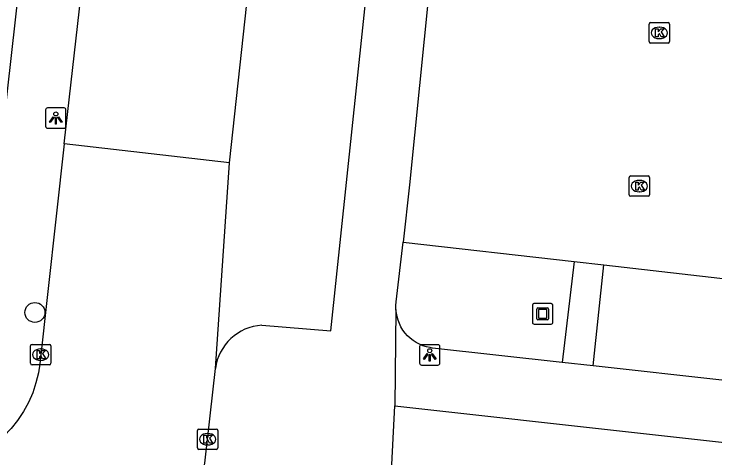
# Model space of a CAD drawing. Extents: x 161928 to 163055, y 386475 to 387428.
# Drawn here: x 162509.11 to 162543.45, y 386825.3 to 386847.08 of the extents above; entities that cross this region are included whole.
import ezdxf

# ---------------------------------------------------------------- set-up
doc = ezdxf.new("R2010")
doc.units = 0
for name, color, linetype in [('IMGEO_Boom', 7, 'Continuous'), ('IMGEO_Groenvoorziening', 7, 'Continuous'), ('IMGEO_Kolk', 7, 'Continuous'), ('IMGEO_Kunstobject', 7, 'Continuous'), ('IMGEO_Lichtpunt', 7, 'Continuous'), ('IMGEO_Rijbaan_lokaal_gesloten', 7, 'Continuous'), ('IMGEO_Rijbaan_lokaal_open', 7, 'Continuous'), ('IMGEO_Voetpad_open', 7, 'Continuous')]:
    doc.layers.add(name, color=color, linetype=linetype)

msp = doc.modelspace()

# ---------------------------------------------------------------- linework, layer by layer
at = {"layer": 'IMGEO_Boom'}
msp.add_circle((162510.137, 386832.44), 0.489, dxfattribs=at)
at = {"layer": 'IMGEO_Groenvoorziening'}
for points in [[(162528.171, 386835.895), (162536.548, 386834.938)], [(162538.007, 386834.772), (162547.524, 386833.685)]]:
    msp.add_lwpolyline(points, dxfattribs=at)
at = {"layer": 'IMGEO_Kolk'}
for p, q in [((162540.226, 386845.729), (162540.226, 386846.581)), ((162540.301, 386846.655), (162541.153, 386846.655)), ((162540.714, 386846.435), (162540.739, 386846.435)), ((162541.227, 386846.581), (162541.227, 386845.729)), ((162540.737, 386845.875), (162540.712, 386845.875)), ((162541.153, 386845.655), (162540.301, 386845.655)), ((162539.249, 386838.211), (162539.249, 386839.063)), ((162539.324, 386839.137), (162540.176, 386839.137)), ((162539.737, 386838.917), (162539.762, 386838.917)), ((162540.25, 386839.063), (162540.25, 386838.211)), ((162539.76, 386838.357), (162539.735, 386838.357)), ((162540.176, 386838.137), (162539.324, 386838.137)), ((162509.921, 386829.946), (162509.921, 386830.798)), ((162509.996, 386830.872), (162510.848, 386830.872)), ((162510.409, 386830.652), (162510.434, 386830.652)), ((162510.922, 386830.798), (162510.922, 386829.946)), ((162510.432, 386830.092), (162510.407, 386830.092)), ((162510.848, 386829.872), (162509.996, 386829.872)), ((162518.096, 386825.796), (162518.096, 386826.648)), ((162518.171, 386826.722), (162519.023, 386826.722)), ((162519.097, 386826.648), (162519.097, 386825.796)), ((162518.584, 386826.502), (162518.609, 386826.502)), ((162518.607, 386825.942), (162518.582, 386825.942)), ((162519.023, 386825.722), (162518.171, 386825.722))]:
    msp.add_line(p, q, dxfattribs=at)
for points in [[(162540.226, 386845.729), (162540.226, 386846.581)], [(162540.301, 386846.655), (162541.153, 386846.655)], [(162541.227, 386846.581), (162541.227, 386845.729)], [(162540.547, 386846.355), (162540.67, 386846.355), (162540.67, 386846.204), (162540.8, 386846.355), (162540.964, 386846.355), (162540.818, 386846.204), (162540.971, 386845.955), (162540.819, 386845.955), (162540.734, 386846.119), (162540.67, 386846.052), (162540.67, 386845.955), (162540.547, 386845.955), (162540.547, 386846.355)], [(162541.153, 386845.655), (162540.301, 386845.655)], [(162539.249, 386838.211), (162539.249, 386839.063)], [(162539.324, 386839.137), (162540.176, 386839.137)], [(162540.25, 386839.063), (162540.25, 386838.211)], [(162539.57, 386838.837), (162539.693, 386838.837), (162539.693, 386838.686), (162539.823, 386838.837), (162539.987, 386838.837), (162539.841, 386838.686), (162539.994, 386838.437), (162539.842, 386838.437), (162539.757, 386838.601), (162539.693, 386838.534), (162539.693, 386838.437), (162539.57, 386838.437), (162539.57, 386838.837)], [(162540.176, 386838.137), (162539.324, 386838.137)], [(162509.921, 386829.946), (162509.921, 386830.798)], [(162509.996, 386830.872), (162510.848, 386830.872)], [(162510.922, 386830.798), (162510.922, 386829.946)], [(162510.242, 386830.572), (162510.365, 386830.572), (162510.365, 386830.421), (162510.495, 386830.572), (162510.659, 386830.572), (162510.513, 386830.421), (162510.666, 386830.172), (162510.514, 386830.172), (162510.429, 386830.336), (162510.365, 386830.269), (162510.365, 386830.172), (162510.242, 386830.172), (162510.242, 386830.572)], [(162510.848, 386829.872), (162509.996, 386829.872)], [(162518.096, 386825.796), (162518.096, 386826.648)], [(162518.171, 386826.722), (162519.023, 386826.722)], [(162519.097, 386826.648), (162519.097, 386825.796)], [(162518.417, 386826.422), (162518.54, 386826.422), (162518.54, 386826.271), (162518.67, 386826.422), (162518.834, 386826.422), (162518.688, 386826.271), (162518.841, 386826.022), (162518.689, 386826.022), (162518.604, 386826.186), (162518.54, 386826.119), (162518.54, 386826.022), (162518.417, 386826.022), (162518.417, 386826.422)], [(162519.023, 386825.722), (162518.171, 386825.722)]]:
    msp.add_lwpolyline(points, dxfattribs=at)
for centre, start, end in [((162540.303, 386846.579), 91.552, 178.448), ((162540.303, 386846.579), 91.552, 178.448), ((162541.151, 386846.579), 1.552, 88.448), ((162541.151, 386846.579), 1.552, 88.448), ((162540.303, 386845.731), 181.552, 268.448), ((162540.303, 386845.731), 181.552, 268.448), ((162541.151, 386845.731), 271.552, 358.448), ((162541.151, 386845.731), 271.552, 358.448), ((162539.326, 386839.061), 91.552, 178.448), ((162539.326, 386839.061), 91.552, 178.448), ((162540.174, 386839.061), 1.552, 88.448), ((162540.174, 386839.061), 1.552, 88.448), ((162539.326, 386838.213), 181.552, 268.448), ((162539.326, 386838.213), 181.552, 268.448), ((162540.174, 386838.213), 271.552, 358.448), ((162540.174, 386838.213), 271.552, 358.448), ((162509.998, 386830.796), 91.552, 178.448), ((162509.998, 386830.796), 91.552, 178.448), ((162510.846, 386830.796), 1.552, 88.448), ((162510.846, 386830.796), 1.552, 88.448), ((162509.998, 386829.948), 181.552, 268.448), ((162509.998, 386829.948), 181.552, 268.448), ((162510.846, 386829.948), 271.552, 358.448), ((162510.846, 386829.948), 271.552, 358.448), ((162518.173, 386826.646), 91.552, 178.448), ((162518.173, 386826.646), 91.552, 178.448), ((162519.021, 386826.646), 1.552, 88.448), ((162519.021, 386826.646), 1.552, 88.448), ((162518.173, 386825.798), 181.552, 268.448), ((162518.173, 386825.798), 181.552, 268.448), ((162519.021, 386825.798), 271.552, 358.448), ((162519.021, 386825.798), 271.552, 358.448)]:
    msp.add_arc(centre, 0.0765, start, end, dxfattribs=at)
for centre, major_axis, ratio, start_param, end_param in [((162540.713, 386846.155), (-0.387, 0.002), 0.722429, 4.712389, 7.853982), ((162540.738, 386846.155), (-0.39, 0.002), 0.717154, 1.570796, 4.712389), ((162539.736, 386838.637), (-0.387, 0.002), 0.722429, 4.712389, 7.853982), ((162539.761, 386838.637), (-0.39, 0.002), 0.717154, 1.570796, 4.712389), ((162510.408, 386830.372), (-0.387, 0.002), 0.722429, 4.712389, 7.853982), ((162510.433, 386830.372), (-0.39, 0.002), 0.717154, 1.570796, 4.712389), ((162518.583, 386826.222), (-0.387, 0.002), 0.722429, 4.712389, 7.853982), ((162518.608, 386826.222), (-0.39, 0.002), 0.717154, 1.570796, 4.712389)]:
    msp.add_ellipse(centre, major_axis=major_axis, ratio=ratio, start_param=start_param, end_param=end_param, dxfattribs=at)
at = {"layer": 'IMGEO_Kunstobject'}
for p, q in [((162534.509, 386832.788), (162534.509, 386831.947)), ((162534.509, 386832.788), (162534.509, 386831.947)), ((162535.425, 386832.872), (162534.584, 386832.872)), ((162535.425, 386832.872), (162534.584, 386832.872)), ((162535.509, 386831.956), (162535.509, 386832.797)), ((162535.509, 386831.956), (162535.509, 386832.797)), ((162534.723, 386832.136), (162534.723, 386832.61)), ((162534.773, 386832.66), (162535.247, 386832.66)), ((162534.803, 386832.56), (162534.803, 386832.186)), ((162535.197, 386832.58), (162534.823, 386832.58)), ((162535.217, 386832.186), (162535.217, 386832.56)), ((162535.297, 386832.61), (162535.297, 386832.136)), ((162535.247, 386832.086), (162534.773, 386832.086)), ((162534.823, 386832.166), (162535.197, 386832.166)), ((162534.593, 386831.872), (162535.434, 386831.872)), ((162534.593, 386831.872), (162535.434, 386831.872))]:
    msp.add_line(p, q, dxfattribs=at)
for centre, radius, start, end in [((162534.587, 386832.794), 0.0779, 92.4484, 184.2845), ((162534.587, 386832.794), 0.0779, 92.4484, 184.2845), ((162535.431, 386832.794), 0.0779, 2.4484, 94.2845), ((162535.431, 386832.794), 0.0779, 2.4484, 94.2845), ((162534.773, 386832.61), 0.05, 90, 180), ((162534.823, 386832.56), 0.02, 90, 180), ((162535.197, 386832.56), 0.02, 360, 90), ((162535.247, 386832.61), 0.05, 360, 90), ((162534.773, 386832.136), 0.05, 180, 270), ((162534.823, 386832.186), 0.02, 180, 270), ((162535.197, 386832.186), 0.02, 270, 0), ((162535.247, 386832.136), 0.05, 270, 0), ((162534.587, 386831.95), 0.0779, 182.4484, 274.2845), ((162534.587, 386831.95), 0.0779, 182.4484, 274.2845), ((162535.431, 386831.95), 0.0779, 272.4484, 4.2845), ((162535.431, 386831.95), 0.0779, 272.4484, 4.2845)]:
    msp.add_arc(centre, radius, start, end, dxfattribs=at)
at = {"layer": 'IMGEO_Lichtpunt'}
for p, q in [((162510.663, 386842.379), (162510.663, 386841.572)), ((162510.663, 386842.379), (162510.663, 386841.572)), ((162511.565, 386842.474), (162510.757, 386842.474)), ((162511.565, 386842.474), (162510.757, 386842.474)), ((162511.659, 386841.572), (162511.659, 386842.379)), ((162511.659, 386841.572), (162511.659, 386842.379)), ((162510.757, 386841.478), (162511.565, 386841.478)), ((162510.757, 386841.478), (162511.565, 386841.478)), ((162528.98, 386830.764), (162528.98, 386829.957)), ((162528.98, 386830.764), (162528.98, 386829.957)), ((162529.882, 386830.859), (162529.074, 386830.859)), ((162529.882, 386830.859), (162529.074, 386830.859)), ((162529.976, 386829.957), (162529.976, 386830.764)), ((162529.976, 386829.957), (162529.976, 386830.764)), ((162529.074, 386829.863), (162529.882, 386829.863)), ((162529.074, 386829.863), (162529.882, 386829.863))]:
    msp.add_line(p, q, dxfattribs=at)
for points in [[(162511.037, 386842.043), (162511.076, 386842.015), (162510.888, 386841.753), (162510.85, 386841.78), (162511.037, 386842.043)], [(162511.139, 386841.995), (162511.186, 386841.995), (162511.186, 386841.673), (162511.139, 386841.673), (162511.139, 386841.995)], [(162511.249, 386842.015), (162511.287, 386842.042), (162511.474, 386841.78), (162511.435, 386841.752), (162511.249, 386842.015)], [(162529.354, 386830.428), (162529.393, 386830.4), (162529.205, 386830.138), (162529.167, 386830.165), (162529.354, 386830.428)], [(162529.456, 386830.38), (162529.503, 386830.38), (162529.503, 386830.058), (162529.456, 386830.058), (162529.456, 386830.38)], [(162529.566, 386830.4), (162529.604, 386830.427), (162529.791, 386830.165), (162529.752, 386830.137), (162529.566, 386830.4)]]:
    msp.add_lwpolyline(points, dxfattribs=at)
for centre in [(162511.162, 386842.177), (162529.479, 386830.562)]:
    msp.add_circle(centre, 0.0994, dxfattribs=at)
for centre, start, end in [((162510.757, 386842.379), 90, 180), ((162510.757, 386842.379), 90, 180), ((162511.565, 386842.379), 0, 90), ((162511.565, 386842.379), 0, 90), ((162510.757, 386841.572), 180, 270), ((162510.757, 386841.572), 180, 270), ((162511.565, 386841.572), 270, 0), ((162511.565, 386841.572), 270, 360), ((162529.074, 386830.764), 90, 180), ((162529.074, 386830.764), 90, 180), ((162529.882, 386830.764), 0, 90), ((162529.882, 386830.764), 0, 90), ((162529.074, 386829.957), 180, 270), ((162529.074, 386829.957), 180, 270), ((162529.882, 386829.957), 270, 0), ((162529.882, 386829.957), 270, 360)]:
    msp.add_arc(centre, 0.0946, start, end, dxfattribs=at)
at = {"layer": 'IMGEO_Rijbaan_lokaal_gesloten'}
for points in [[(162511.577, 386840.717), (162521.949, 386932.261), (162522.197, 386934.859)], [(162519.677, 386839.78), (162521.024, 386852.273), (162523.218, 386872.126), (162523.956, 386878.872)], [(162519.677, 386839.78), (162511.577, 386840.717)]]:
    msp.add_lwpolyline(points, dxfattribs=at)
at = {"layer": 'IMGEO_Rijbaan_lokaal_open'}
for points in [[(162511.577, 386840.717), (162510.373, 386829.915), (162510.308, 386829.484), (162510.19, 386828.984), (162510.028, 386828.497), (162509.823, 386828.026), (162509.577, 386827.576), (162509.291, 386827.149), (162508.969, 386826.75), (162508.612, 386826.381), (162508.224, 386826.045), (162507.807, 386825.745), (162507.365, 386825.484), (162506.901, 386825.263), (162506.42, 386825.085), (162505.924, 386824.95), (162505.419, 386824.86), (162504.907, 386824.816), (162504.394, 386824.817), (162504.196, 386824.847), (162504.046, 386824.869)], [(162518.98, 386829.687), (162519.677, 386839.78)], [(162518.184, 386823.614), (162518.468, 386825.054), (162518.98, 386829.687)]]:
    msp.add_lwpolyline(points, dxfattribs=at)
at = {"layer": 'IMGEO_Voetpad_open'}
for points in [[(162515.092, 386899.73), (162507.982, 386836.3)], [(162521.25, 386831.816), (162524.636, 386831.538), (162526.696, 386851.055)], [(162529.688, 386850.739), (162528.49, 386838.698), (162528.171, 386835.895)], [(162527.825, 386832.593), (162527.823, 386832.774), (162527.837, 386832.954), (162528.171, 386835.895)], [(162536.548, 386834.938), (162535.962, 386829.99)], [(162536.548, 386834.938), (162538.007, 386834.772)], [(162537.488, 386829.82), (162538.007, 386834.772)], [(162527.825, 386832.593), (162527.763, 386827.865)], [(162535.962, 386829.99), (162529.613, 386830.697), (162529.492, 386830.715), (162529.315, 386830.754), (162529.143, 386830.809), (162528.977, 386830.879), (162528.817, 386830.963), (162528.666, 386831.062), (162528.524, 386831.173), (162528.392, 386831.297), (162528.272, 386831.432), (162528.165, 386831.578), (162528.071, 386831.732), (162527.991, 386831.894), (162527.926, 386832.062), (162527.876, 386832.236), (162527.843, 386832.414), (162527.825, 386832.593)], [(162537.488, 386829.82), (162535.962, 386829.99)], [(162550.384, 386828.383), (162537.488, 386829.82)], [(162527.584, 386824.351), (162527.763, 386827.865)], [(162527.763, 386827.865), (162552.129, 386825.148)]]:
    msp.add_lwpolyline(points, dxfattribs=at)
msp.add_arc((162521.408, 386829.373), 2.448, 93.7028, 172.6255, dxfattribs=at)

doc.saveas('drawing.dxf')
